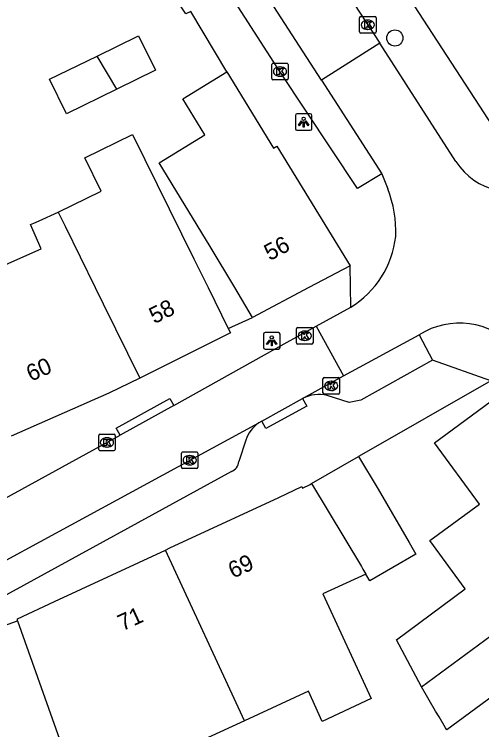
# Model space of a CAD drawing. Extents: x 161801 to 162379, y 382315 to 382832.
# Drawn here: x 161914.23 to 161942.5, y 382473.26 to 382516.53 of the extents above; entities that cross this region are included whole.
import ezdxf

# ---------------------------------------------------------------- set-up
doc = ezdxf.new("R2010")
doc.units = 0
for name, color, linetype in [('IMGEO_Boom', 7, 'Continuous'), ('IMGEO_Kolk', 7, 'Continuous'), ('IMGEO_Lichtpunt', 7, 'Continuous'), ('IMGEO_Pand', 7, 'Continuous'), ('IMGEO_Pand_nummerreeks', 7, 'Continuous'), ('IMGEO_Rijbaan_lokaal_open', 7, 'Continuous'), ('IMGEO_Voetpad_open', 7, 'Continuous')]:
    doc.layers.add(name, color=color, linetype=linetype)

msp = doc.modelspace()

# ---------------------------------------------------------------- linework, layer by layer
at = {"layer": 'IMGEO_Boom'}
msp.add_circle((161937.247, 382515.099), 0.489, dxfattribs=at)
at = {"layer": 'IMGEO_Kolk'}
for p, q in [((161935.107, 382515.474), (161935.107, 382516.326)), ((161935.182, 382516.4), (161936.034, 382516.4)), ((161935.595, 382516.18), (161935.62, 382516.18)), ((161936.108, 382516.326), (161936.108, 382515.474)), ((161936.034, 382515.4), (161935.182, 382515.4)), ((161935.618, 382515.62), (161935.593, 382515.62)), ((161929.871, 382513.567), (161930.723, 382513.567)), ((161929.796, 382512.641), (161929.796, 382513.493)), ((161930.284, 382513.347), (161930.309, 382513.347)), ((161930.797, 382513.493), (161930.797, 382512.641)), ((161930.307, 382512.787), (161930.282, 382512.787)), ((161930.723, 382512.567), (161929.871, 382512.567)), ((161931.37, 382497.59), (161932.222, 382497.59)), ((161931.295, 382496.664), (161931.295, 382497.516)), ((161931.783, 382497.37), (161931.808, 382497.37)), ((161932.296, 382497.516), (161932.296, 382496.664)), ((161931.806, 382496.81), (161931.781, 382496.81)), ((161932.222, 382496.59), (161931.37, 382496.59)), ((161932.972, 382494.559), (161933.824, 382494.559)), ((161932.897, 382493.633), (161932.897, 382494.485)), ((161933.385, 382494.339), (161933.41, 382494.339)), ((161933.898, 382494.485), (161933.898, 382493.633)), ((161933.408, 382493.779), (161933.383, 382493.779)), ((161933.824, 382493.559), (161932.972, 382493.559)), ((161919.332, 382490.214), (161919.332, 382491.066)), ((161919.407, 382491.14), (161920.259, 382491.14)), ((161920.333, 382491.066), (161920.333, 382490.214)), ((161919.82, 382490.92), (161919.845, 382490.92)), ((161919.843, 382490.36), (161919.818, 382490.36)), ((161920.259, 382490.14), (161919.407, 382490.14)), ((161924.337, 382489.134), (161924.337, 382489.986)), ((161924.412, 382490.06), (161925.264, 382490.06)), ((161924.825, 382489.84), (161924.85, 382489.84)), ((161925.338, 382489.986), (161925.338, 382489.134)), ((161925.264, 382489.06), (161924.412, 382489.06)), ((161924.848, 382489.28), (161924.823, 382489.28))]:
    msp.add_line(p, q, dxfattribs=at)
for points in [[(161935.107, 382515.474), (161935.107, 382516.326)], [(161935.182, 382516.4), (161936.034, 382516.4)], [(161936.108, 382516.326), (161936.108, 382515.474)], [(161935.428, 382516.1), (161935.551, 382516.1), (161935.551, 382515.949), (161935.681, 382516.1), (161935.845, 382516.1), (161935.699, 382515.949), (161935.852, 382515.7), (161935.7, 382515.7), (161935.615, 382515.864), (161935.551, 382515.797), (161935.551, 382515.7), (161935.428, 382515.7), (161935.428, 382516.1)], [(161936.034, 382515.4), (161935.182, 382515.4)], [(161929.871, 382513.567), (161930.723, 382513.567)], [(161929.796, 382512.641), (161929.796, 382513.493)], [(161930.117, 382513.267), (161930.24, 382513.267), (161930.24, 382513.116), (161930.37, 382513.267), (161930.534, 382513.267), (161930.388, 382513.116), (161930.541, 382512.867), (161930.389, 382512.867), (161930.304, 382513.031), (161930.24, 382512.964), (161930.24, 382512.867), (161930.117, 382512.867), (161930.117, 382513.267)], [(161930.797, 382513.493), (161930.797, 382512.641)], [(161930.723, 382512.567), (161929.871, 382512.567)], [(161931.37, 382497.59), (161932.222, 382497.59)], [(161931.295, 382496.664), (161931.295, 382497.516)], [(161931.616, 382497.29), (161931.739, 382497.29), (161931.739, 382497.139), (161931.869, 382497.29), (161932.033, 382497.29), (161931.887, 382497.139), (161932.04, 382496.89), (161931.888, 382496.89), (161931.803, 382497.054), (161931.739, 382496.987), (161931.739, 382496.89), (161931.616, 382496.89), (161931.616, 382497.29)], [(161932.296, 382497.516), (161932.296, 382496.664)], [(161932.222, 382496.59), (161931.37, 382496.59)], [(161932.972, 382494.559), (161933.824, 382494.559)], [(161932.897, 382493.633), (161932.897, 382494.485)], [(161933.218, 382494.259), (161933.341, 382494.259), (161933.341, 382494.108), (161933.471, 382494.259), (161933.635, 382494.259), (161933.489, 382494.108), (161933.642, 382493.859), (161933.49, 382493.859), (161933.405, 382494.023), (161933.341, 382493.956), (161933.341, 382493.859), (161933.218, 382493.859), (161933.218, 382494.259)], [(161933.898, 382494.485), (161933.898, 382493.633)], [(161933.824, 382493.559), (161932.972, 382493.559)], [(161919.332, 382490.214), (161919.332, 382491.066)], [(161919.407, 382491.14), (161920.259, 382491.14)], [(161920.333, 382491.066), (161920.333, 382490.214)], [(161919.653, 382490.84), (161919.776, 382490.84), (161919.776, 382490.689), (161919.906, 382490.84), (161920.07, 382490.84), (161919.924, 382490.689), (161920.077, 382490.44), (161919.925, 382490.44), (161919.84, 382490.604), (161919.776, 382490.537), (161919.776, 382490.44), (161919.653, 382490.44), (161919.653, 382490.84)], [(161920.259, 382490.14), (161919.407, 382490.14)], [(161924.337, 382489.134), (161924.337, 382489.986)], [(161924.412, 382490.06), (161925.264, 382490.06)], [(161924.658, 382489.76), (161924.781, 382489.76), (161924.781, 382489.609), (161924.911, 382489.76), (161925.075, 382489.76), (161924.929, 382489.609), (161925.082, 382489.36), (161924.93, 382489.36), (161924.845, 382489.524), (161924.781, 382489.457), (161924.781, 382489.36), (161924.658, 382489.36), (161924.658, 382489.76)], [(161925.338, 382489.986), (161925.338, 382489.134)], [(161925.264, 382489.06), (161924.412, 382489.06)]]:
    msp.add_lwpolyline(points, dxfattribs=at)
for centre, start, end in [((161935.184, 382516.324), 91.552, 178.448), ((161935.184, 382516.324), 91.552, 178.448), ((161936.032, 382516.324), 1.552, 88.448), ((161936.032, 382516.324), 1.552, 88.448), ((161935.184, 382515.476), 181.552, 268.448), ((161935.184, 382515.476), 181.552, 268.448), ((161936.032, 382515.476), 271.552, 358.448), ((161936.032, 382515.476), 271.552, 358.448), ((161929.873, 382513.491), 91.552, 178.448), ((161929.873, 382513.491), 91.552, 178.448), ((161930.721, 382513.491), 1.552, 88.448), ((161930.721, 382513.491), 1.552, 88.448), ((161929.873, 382512.643), 181.552, 268.448), ((161929.873, 382512.643), 181.552, 268.448), ((161930.721, 382512.643), 271.552, 358.448), ((161930.721, 382512.643), 271.552, 358.448), ((161931.372, 382497.514), 91.552, 178.448), ((161931.372, 382497.514), 91.552, 178.448), ((161932.22, 382497.514), 1.552, 88.448), ((161932.22, 382497.514), 1.552, 88.448), ((161931.372, 382496.666), 181.552, 268.448), ((161931.372, 382496.666), 181.552, 268.448), ((161932.22, 382496.666), 271.552, 358.448), ((161932.22, 382496.666), 271.552, 358.448), ((161932.974, 382494.483), 91.552, 178.448), ((161932.974, 382494.483), 91.552, 178.448), ((161933.822, 382494.483), 1.552, 88.448), ((161933.822, 382494.483), 1.552, 88.448), ((161932.974, 382493.635), 181.552, 268.448), ((161932.974, 382493.635), 181.552, 268.448), ((161933.822, 382493.635), 271.552, 358.448), ((161933.822, 382493.635), 271.552, 358.448), ((161919.409, 382491.064), 91.552, 178.448), ((161919.409, 382491.064), 91.552, 178.448), ((161920.257, 382491.064), 1.552, 88.448), ((161920.257, 382491.064), 1.552, 88.448), ((161919.409, 382490.216), 181.552, 268.448), ((161919.409, 382490.216), 181.552, 268.448), ((161920.257, 382490.216), 271.552, 358.448), ((161920.257, 382490.216), 271.552, 358.448), ((161924.414, 382489.984), 91.552, 178.448), ((161924.414, 382489.984), 91.552, 178.448), ((161925.262, 382489.984), 1.552, 88.448), ((161925.262, 382489.984), 1.552, 88.448), ((161924.414, 382489.136), 181.552, 268.448), ((161924.414, 382489.136), 181.552, 268.448), ((161925.262, 382489.136), 271.552, 358.448), ((161925.262, 382489.136), 271.552, 358.448)]:
    msp.add_arc(centre, 0.0765, start, end, dxfattribs=at)
for centre, major_axis, ratio, start_param, end_param in [((161935.594, 382515.9), (-0.387, 0.002), 0.722429, 4.712389, 7.853982), ((161935.619, 382515.9), (-0.39, 0.002), 0.717154, 1.570796, 4.712389), ((161930.283, 382513.067), (-0.387, 0.002), 0.722429, 4.712389, 7.853982), ((161930.308, 382513.067), (-0.39, 0.002), 0.717154, 1.570796, 4.712389), ((161931.782, 382497.09), (-0.387, 0.002), 0.722429, 4.712389, 7.853982), ((161931.807, 382497.09), (-0.39, 0.002), 0.717154, 1.570796, 4.712389), ((161933.384, 382494.059), (-0.387, 0.002), 0.722429, 4.712389, 7.853982), ((161933.409, 382494.059), (-0.39, 0.002), 0.717154, 1.570796, 4.712389), ((161919.819, 382490.64), (-0.387, 0.002), 0.722429, 4.712389, 7.853982), ((161919.844, 382490.64), (-0.39, 0.002), 0.717154, 1.570796, 4.712389), ((161924.824, 382489.56), (-0.387, 0.002), 0.722429, 4.712389, 7.853982), ((161924.849, 382489.56), (-0.39, 0.002), 0.717154, 1.570796, 4.712389)]:
    msp.add_ellipse(centre, major_axis=major_axis, ratio=ratio, start_param=start_param, end_param=end_param, dxfattribs=at)
at = {"layer": 'IMGEO_Lichtpunt'}
for p, q in [((161932.133, 382510.515), (161931.325, 382510.515)), ((161932.133, 382510.515), (161931.325, 382510.515)), ((161931.231, 382510.42), (161931.231, 382509.613)), ((161931.231, 382510.42), (161931.231, 382509.613)), ((161932.227, 382509.613), (161932.227, 382510.42)), ((161932.227, 382509.613), (161932.227, 382510.42)), ((161931.325, 382509.519), (161932.133, 382509.519)), ((161931.325, 382509.519), (161932.133, 382509.519)), ((161929.304, 382497.189), (161929.304, 382496.382)), ((161929.304, 382497.189), (161929.304, 382496.382)), ((161930.206, 382497.284), (161929.398, 382497.284)), ((161930.206, 382497.284), (161929.398, 382497.284)), ((161930.3, 382496.382), (161930.3, 382497.189)), ((161930.3, 382496.382), (161930.3, 382497.189)), ((161929.398, 382496.288), (161930.206, 382496.288)), ((161929.398, 382496.288), (161930.206, 382496.288))]:
    msp.add_line(p, q, dxfattribs=at)
for points in [[(161931.605, 382510.084), (161931.644, 382510.056), (161931.456, 382509.794), (161931.418, 382509.821), (161931.605, 382510.084)], [(161931.817, 382510.056), (161931.855, 382510.083), (161932.042, 382509.821), (161932.003, 382509.793), (161931.817, 382510.056)], [(161931.707, 382510.036), (161931.754, 382510.036), (161931.754, 382509.714), (161931.707, 382509.714), (161931.707, 382510.036)], [(161929.678, 382496.853), (161929.717, 382496.825), (161929.529, 382496.563), (161929.491, 382496.59), (161929.678, 382496.853)], [(161929.78, 382496.805), (161929.827, 382496.805), (161929.827, 382496.483), (161929.78, 382496.483), (161929.78, 382496.805)], [(161929.89, 382496.825), (161929.928, 382496.852), (161930.115, 382496.59), (161930.076, 382496.562), (161929.89, 382496.825)]]:
    msp.add_lwpolyline(points, dxfattribs=at)
for centre in [(161931.73, 382510.218), (161929.803, 382496.987)]:
    msp.add_circle(centre, 0.0994, dxfattribs=at)
for centre, start, end in [((161931.325, 382510.42), 90, 180), ((161931.325, 382510.42), 90, 180), ((161932.133, 382510.42), 0, 90), ((161932.133, 382510.42), 0, 90), ((161931.325, 382509.613), 180, 270), ((161931.325, 382509.613), 180, 270), ((161932.133, 382509.613), 270, 0), ((161932.133, 382509.613), 270, 360), ((161929.398, 382497.189), 90, 180), ((161929.398, 382497.189), 90, 180), ((161930.206, 382497.189), 0, 90), ((161930.206, 382497.189), 0, 90), ((161929.398, 382496.382), 180, 270), ((161929.398, 382496.382), 180, 270), ((161930.206, 382496.382), 270, 0), ((161930.206, 382496.382), 270, 360)]:
    msp.add_arc(centre, 0.0946, start, end, dxfattribs=at)
at = {"layer": 'IMGEO_Pand'}
for points in [[(161944.597, 382507.564), (161936.739, 382519.665)], [(161919.232, 382514.01), (161921.734, 382515.238), (161922.76, 382513.147), (161920.426, 382512.001)], [(161920.426, 382512.001), (161917.389, 382510.51), (161916.362, 382512.602), (161919.232, 382514.01)], [(161920.426, 382512.001), (161919.232, 382514.01)], [(161928.632, 382498.197), (161927.559, 382500), (161926.075, 382502.494), (161922.986, 382507.552), (161925.749, 382509.24), (161924.415, 382511.424), (161927.077, 382513.05)], [(161927.077, 382513.05), (161929.9, 382508.429), (161930.116, 382508.56), (161934.536, 382501.323)], [(161916.892, 382504.56), (161919.487, 382505.833), (161918.5, 382507.843), (161921.383, 382509.259), (161925.09, 382501.748), (161925.951, 382500), (161927.171, 382497.525)], [(161908.693, 382503.183), (161911.324, 382504.341), (161912.797, 382500.994), (161915.861, 382502.341), (161915.21, 382503.821), (161915.406, 382503.907), (161915.734, 382504.051), (161916.892, 382504.56)], [(161916.892, 382504.56), (161917.304, 382503.721), (161919.13, 382500), (161919.612, 382499.019), (161921.815, 382494.53)], [(161934.536, 382501.323), (161932.037, 382500), (161928.632, 382498.197)], [(161927.171, 382497.525), (161927.302, 382497.264), (161921.815, 382494.53)], [(161921.815, 382494.53), (161919.955, 382493.628), (161914.046, 382491.027)], [(161938.849, 382475.848), (161937.344, 382478.694), (161941.493, 382481.787), (161939.356, 382484.705), (161942.359, 382486.905), (161939.64, 382490.61), (161943.015, 382493.087), (161945.74, 382489.38), (161946.327, 382489.811)], [(161932.214, 382488.146), (161935.055, 382489.789)], [(161935.055, 382489.789), (161936.244, 382487.804), (161938.108, 382484.585), (161938.514, 382483.884), (161935.731, 382482.274), (161935.489, 382482.679)], [(161923.369, 382484.116), (161923.643, 382484.255), (161930.219, 382487.311), (161931.625, 382487.964), (161931.664, 382487.868), (161932.122, 382488.093), (161932.214, 382488.146)], [(161932.214, 382488.146), (161935.219, 382483.13), (161935.315, 382482.969), (161935.489, 382482.679)], [(161914.43, 382479.842), (161914.413, 382479.977), (161916.664, 382481.017), (161923.369, 382484.116)], [(161928.142, 382473.799), (161923.369, 382484.116)], [(161938.849, 382475.848), (161950.356, 382484.334)], [(161935.489, 382482.679), (161932.899, 382481.486), (161935.813, 382475.159), (161932.857, 382473.767), (161932.015, 382475.589), (161928.142, 382473.799)], [(161904.514, 382476.328), (161914.43, 382479.842)], [(161914.43, 382479.842), (161918.832, 382467.419)], [(161954.726, 382478.543), (161954.147, 382478.116), (161955.929, 382475.702), (161949.886, 382471.244), (161948.092, 382473.677), (161947.771, 382473.441), (161945.307, 382476.783), (161945.26, 382476.846), (161940.383, 382473.25), (161940.306, 382473.38), (161939.918, 382474.037), (161939.71, 382474.389), (161938.849, 382475.848)], [(161928.142, 382473.799), (161924.693, 382472.205), (161925.53, 382470.395), (161922.269, 382468.888), (161918.832, 382467.419)]]:
    msp.add_lwpolyline(points, dxfattribs=at)
at = {"layer": 'IMGEO_Rijbaan_lokaal_open'}
for points in [[(161932.801, 382512.548), (161914.845, 382540.321)], [(161934.683, 382517.328), (161934.769, 382517.192), (161936.334, 382514.781)], [(161936.334, 382514.781), (161932.801, 382512.548)], [(161940.936, 382507.628), (161936.334, 382514.781)], [(161932.801, 382512.548), (161936.464, 382506.883)], [(161936.464, 382506.883), (161936.812, 382505.97)], [(161932.494, 382497.673), (161934.577, 382498.82)], [(161923.875, 382492.866), (161930.737, 382496.705), (161932.494, 382497.673)], [(161932.494, 382497.673), (161934.143, 382494.657)], [(161934.143, 382494.657), (161938.715, 382497.147)], [(161931.658, 382493.304), (161934.143, 382494.657)], [(161929.202, 382491.929), (161931.658, 382493.304)], [(161923.875, 382492.866), (161920.624, 382491.074)], [(161929.202, 382491.929), (161929.015, 382491.815)], [(161910.005, 382481.511), (161929.015, 382491.815)], [(161913.66, 382487.239), (161920.624, 382491.074)]]:
    msp.add_lwpolyline(points, dxfattribs=at)
for centre, radius, start, end in [((161944.304, 382509.822), 4.02, 213.081, 301.0958), ((161930.565, 382503.441), 6.74, 357.1103, 22.0409), ((161931.573, 382503.732), 5.758, 301.4485, 353.7097), ((161941.168, 382493.249), 4.606, 42.9322, 122.184)]:
    msp.add_arc(centre, radius, start, end, dxfattribs=at)
at = {"layer": 'IMGEO_Voetpad_open'}
for points in [[(161927.077, 382513.05), (161924.902, 382516.697), (161924.608, 382516.565), (161911.526, 382536.099)], [(161936.464, 382506.883), (161934.984, 382505.994), (161930.297, 382513.067), (161922.992, 382524.425), (161922.307, 382525.478)], [(161934.577, 382498.82), (161934.536, 382501.323)], [(161927.171, 382497.525), (161928.632, 382498.197)], [(161938.715, 382497.147), (161939.523, 382495.623)], [(161939.523, 382495.623), (161935.178, 382493.19), (161934.48, 382493.063), (161933.151, 382493.483)], [(161943.046, 382494.363), (161939.523, 382495.623)], [(161943.046, 382494.363), (161935.085, 382489.806), (161935.055, 382489.789)], [(161920.624, 382491.074), (161920.383, 382491.511), (161923.634, 382493.303), (161923.875, 382492.866)], [(161931.658, 382493.304), (161931.912, 382492.835), (161929.441, 382491.491), (161929.202, 382491.929)], [(161928.225, 382490.773), (161927.814, 382489.476)], [(161927.363, 382488.873), (161913.289, 382481.187)]]:
    msp.add_lwpolyline(points, dxfattribs=at)
for centre, radius, start, end in [((161932.653, 382491.323), 2.216, 77.0073, 116.6662), ((161930.2, 382490.096), 2.088, 124.5851, 161.0792), ((161927.101, 382489.539), 0.715, 291.4482, 354.9642)]:
    msp.add_arc(centre, radius, start, end, dxfattribs=at)

# ---------------------------------------------------------------- texts
at = {"layer": 'IMGEO_Pand_nummerreeks'}
for s, rotation, p in [('56', 27.8973, (161929.675, 382501.6)), ('58', 26.4878, (161922.698, 382497.786)), ('60', 23.7606, (161915.23, 382494.301)), ('69', 24.8091, (161927.457, 382482.392)), ('71', 24.5619, (161920.769, 382479.21))]:
    msp.add_text(s, height=1, rotation=rotation, dxfattribs=at).set_placement(p)

doc.saveas('drawing.dxf')
